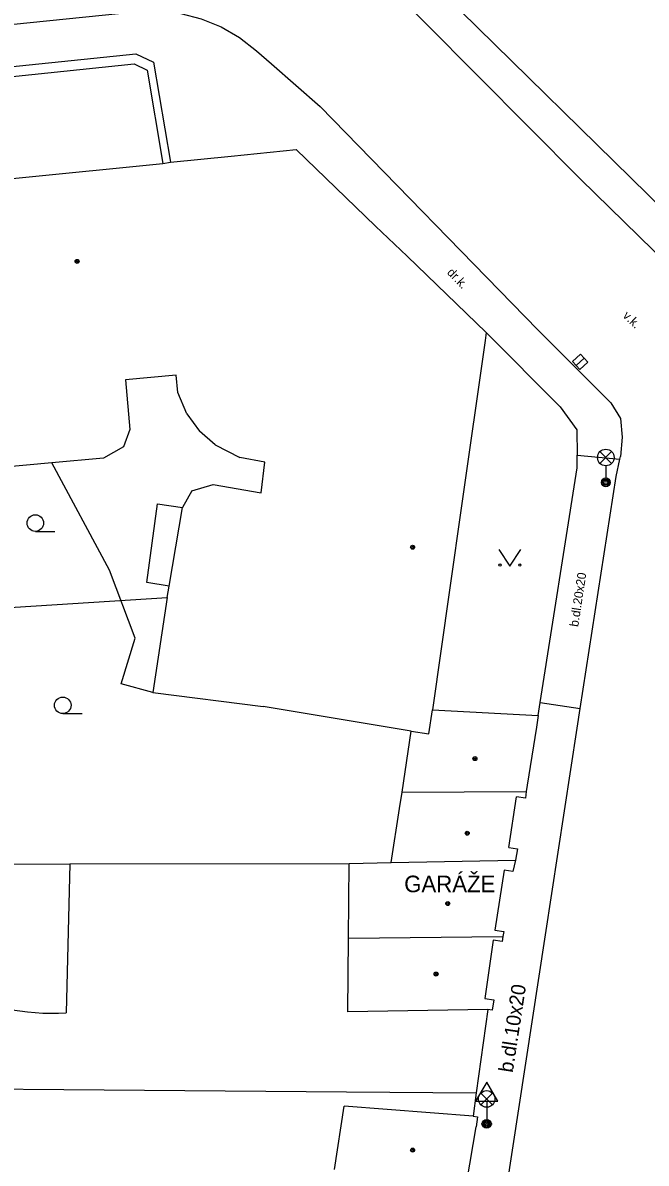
# Model space of a CAD drawing. Extents: x -600309 to -598967, y -1161267 to -1160292.
# Drawn here: x -599084.3 to -599056.1, y -1160470.8 to -1160419.3 of the extents above; entities that cross this region are included whole.
import ezdxf

# ---------------------------------------------------------------- set-up
doc = ezdxf.new("R2010")
doc.units = 0
for name, color, linetype in [('Level 10', 7, 'Continuous'), ('Level 11', 7, 'Continuous'), ('Level 27', 7, 'Continuous'), ('Level 33', 7, 'Continuous'), ('Level 34', 7, 'Continuous'), ('Level 36', 7, 'Continuous'), ('Level 39', 7, 'Continuous'), ('Level 40', 7, 'Continuous'), ('Level 41', 7, 'Continuous'), ('Level 5', 7, 'Continuous'), ('Level 51', 7, 'Continuous'), ('Level 54', 7, 'Continuous'), ('Level 6', 7, 'Continuous'), ('Level 7', 7, 'Continuous'), ('Level 8', 7, 'Continuous'), ('Level 9', 7, 'Continuous')]:
    doc.layers.add(name, color=color, linetype=linetype)

msp = doc.modelspace()

# ---------------------------------------------------------------- linework, layer by layer
at = {"layer": 'Level 10'}
for points in [[(-599068.4099, -1160416.93), (-599059.05, -1160426.34)], [(-599103.37, -1160421.23), (-599079.07, -1160418.76)], [(-599079.07, -1160418.76), (-599078.7402, -1160418.7526), (-599078.1041, -1160418.7382), (-599077.1443, -1160418.8491), (-599076.21, -1160419.09), (-599075.3152, -1160419.4576), (-599074.4803, -1160419.9439), (-599073.72, -1160420.54)], [(-599073.7199, -1160420.54), (-599073.04, -1160421.13), (-599070.83, -1160423.06), (-599060.98, -1160433.15)], [(-599059.05, -1160426.34), (-599050.47, -1160434.72), (-599043.04, -1160442.08), (-599040.94, -1160444.36), (-599039.44, -1160446.44)], [(-599060.98, -1160433.15), (-599057.68, -1160436.46)], [(-599057.68, -1160436.46), (-599057.24, -1160437.17), (-599057.17, -1160438)], [(-599057.17, -1160438), (-599057.25, -1160438.88)], [(-599067.75, -1160507.11), (-599067.05, -1160502.5), (-599065.76, -1160493.93), (-599063.6, -1160479.78), (-599060.64, -1160460.51), (-599059.21, -1160451.17), (-599059.07, -1160450.28), (-599057.44, -1160439.79), (-599057.27, -1160439), (-599057.25, -1160438.88)]]:
    msp.add_lwpolyline(points, dxfattribs=at)
at = {"layer": 'Level 11'}
for points in [[(-599078.4, -1160449.55), (-599079.83, -1160449.16), (-599079.2, -1160447.09), (-599080.36, -1160444.02), (-599082.97, -1160439.17)], [(-599059.2, -1160438.82), (-599057.27, -1160439)], [(-599060.88, -1160450), (-599059.07, -1160450.28)], [(-599082.16, -1160457.3), (-599082.32, -1160464.03)]]:
    msp.add_lwpolyline(points, dxfattribs=at)
msp.add_arc((-599082.9588, -1160453.2322), 10.8167, 243.59018, 273.3859, dxfattribs=at)
at = {"layer": 'Level 27'}
msp.add_line((-599058.888, -1160434.4286), (-599059.252, -1160434.7714), dxfattribs=at)
msp.add_lwpolyline([(-599059.0595, -1160434.2466), (-599059.4234, -1160434.5895), (-599059.0805, -1160434.9534), (-599058.7166, -1160434.6105)], close=True, dxfattribs=at)
at = {"layer": 'Level 33'}
for p, q in [((-599058.175, -1160439.19), (-599057.645, -1160438.66)), ((-599058.175, -1160438.66), (-599057.645, -1160439.19)), ((-599057.91, -1160439.3), (-599057.91, -1160440.05)), ((-599063.565, -1160468.19), (-599063.035, -1160467.66)), ((-599063.565, -1160467.66), (-599063.035, -1160468.19)), ((-599063.3, -1160468.3), (-599063.3, -1160469.05))]:
    msp.add_line(p, q, dxfattribs=at)
for centre, radius in [((-599057.91, -1160438.925), 0.375), ((-599057.91, -1160440.05), 0.2), ((-599057.91, -1160440.05), 0.1445), ((-599057.91, -1160440.05), 0.0876), ((-599063.3, -1160467.925), 0.375), ((-599063.3, -1160469.05), 0.2), ((-599063.3, -1160469.05), 0.1445), ((-599063.3, -1160469.05), 0.0876)]:
    msp.add_circle(centre, radius, dxfattribs=at)
at = {"layer": 'Level 34'}
for p, q in [((-599063.3, -1160468.032), (-599063.3, -1160469.05)), ((-599063.55, -1160469.05), (-599063.05, -1160469.05))]:
    msp.add_line(p, q, dxfattribs=at)
msp.add_lwpolyline([(-599063.8, -1160468.032), (-599062.8, -1160468.032), (-599063.3, -1160467.166)], close=True, dxfattribs=at)
at = {"layer": 'Level 36'}
for p, q in [((-599083.7199, -1160442.265), (-599082.8449, -1160442.265)), ((-599082.48, -1160450.505), (-599081.605, -1160450.505))]:
    msp.add_line(p, q, dxfattribs=at)
msp.add_lwpolyline([(-599062.75, -1160443.09), (-599062.25, -1160443.84), (-599061.75, -1160443.09)], dxfattribs=at)
for centre, radius in [((-599083.72, -1160441.8899), 0.375), ((-599062.7002, -1160443.7898), 0.05), ((-599061.8008, -1160443.7898), 0.05), ((-599082.4801, -1160450.1299), 0.375)]:
    msp.add_circle(centre, radius, dxfattribs=at)
at = {"layer": 'Level 39'}
for centre, radius in [((-599081.83, -1160430.06), 0.09), ((-599081.83, -1160430.06), 0.0398), ((-599066.65, -1160442.98), 0.09), ((-599066.65, -1160442.98), 0.0398), ((-599063.83, -1160452.54), 0.09), ((-599063.83, -1160452.54), 0.0398), ((-599064.18, -1160455.9099), 0.09), ((-599064.18, -1160455.9099), 0.0398), ((-599065.06, -1160459.09), 0.09), ((-599065.06, -1160459.09), 0.0398), ((-599065.59, -1160462.28), 0.09), ((-599065.59, -1160462.28), 0.0398), ((-599066.65, -1160470.24), 0.09), ((-599066.65, -1160470.24), 0.0398)]:
    msp.add_circle(centre, radius, dxfattribs=at)
at = {"layer": 'Level 5'}
for points in [[(-599077.61, -1160425.58), (-599074.86, -1160425.3), (-599071.92, -1160425)], [(-599071.92, -1160425), (-599068.33, -1160428.46), (-599066.9, -1160429.83), (-599063.32, -1160433.27)], [(-599091.12, -1160426.95), (-599077.95, -1160425.64)], [(-599077.95, -1160425.64), (-599077.61, -1160425.58)], [(-599063.32, -1160433.27), (-599063.37, -1160433.64)], [(-599063.37, -1160433.64), (-599064.43, -1160441)], [(-599077.35, -1160435.21), (-599079.64, -1160435.42)], [(-599079.64, -1160435.42), (-599079.44, -1160437.6599)], [(-599077.27, -1160435.99), (-599077.35, -1160435.21)], [(-599076.86, -1160436.95), (-599077.27, -1160435.99)], [(-599076.86, -1160436.95), (-599076.3, -1160437.74)], [(-599079.44, -1160437.6599), (-599079.73, -1160438.44)], [(-599075.58, -1160438.35), (-599076.3, -1160437.74)], [(-599079.73, -1160438.44), (-599080.64, -1160438.96)], [(-599075.58, -1160438.35), (-599074.4699, -1160438.93)], [(-599080.64, -1160438.96), (-599082.97, -1160439.17), (-599087.74, -1160439.6)], [(-599073.34, -1160439.14), (-599074.4699, -1160438.93)], [(-599073.51, -1160440.53), (-599073.34, -1160439.14)], [(-599076.64, -1160440.44), (-599075.67, -1160440.15)], [(-599075.67, -1160440.15), (-599073.51, -1160440.53)], [(-599076.64, -1160440.44), (-599077.06, -1160441.18)], [(-599077.6599, -1160444.75), (-599077.06, -1160441.18)], [(-599064.43, -1160441), (-599064.98, -1160444.92)], [(-599077.75, -1160445.26), (-599077.6599, -1160444.75)], [(-599064.98, -1160444.92), (-599065.75, -1160450.34)], [(-599077.75, -1160445.26), (-599078.4, -1160449.55)], [(-599078.4, -1160449.55), (-599073.4099, -1160450.18)], [(-599066.71, -1160451.3), (-599073.4099, -1160450.18)], [(-599065.92, -1160451.42), (-599065.75, -1160450.34)], [(-599065.75, -1160450.34), (-599060.97, -1160450.59)], [(-599060.97, -1160450.59), (-599061.05, -1160451.11)], [(-599067.13, -1160454.05), (-599066.71, -1160451.3)], [(-599066.71, -1160451.3), (-599065.92, -1160451.42)], [(-599067.24, -1160454.79), (-599067.13, -1160454.05)], [(-599067.13, -1160454.05), (-599061.51, -1160454.03)], [(-599061.47, -1160453.74), (-599061.51, -1160454.03), (-599061.55, -1160454.32), (-599061.95, -1160454.26)], [(-599067.62, -1160457.23), (-599067.24, -1160454.79)], [(-599062.3, -1160456.56), (-599061.9, -1160456.62)], [(-599061.9, -1160456.62), (-599062, -1160457.13), (-599062.11, -1160457.64)], [(-599069.55, -1160460.65), (-599069.52, -1160457.28)], [(-599069.52, -1160457.28), (-599067.62, -1160457.23)], [(-599067.62, -1160457.23), (-599062, -1160457.13)], [(-599062.11, -1160457.64), (-599062.51, -1160457.58)], [(-599062.53, -1160460.35), (-599062.57, -1160460.58), (-599062.6, -1160460.8), (-599063, -1160460.74)], [(-599062.93, -1160460.29), (-599062.53, -1160460.35)], [(-599069.58, -1160463.98), (-599069.55, -1160460.65)], [(-599069.55, -1160460.65), (-599062.57, -1160460.58)], [(-599063.38, -1160463.38), (-599062.98, -1160463.44)], [(-599062.98, -1160463.44), (-599063.05, -1160463.91)], [(-599063.25, -1160463.88), (-599069.58, -1160463.98)], [(-599063.05, -1160463.91), (-599063.25, -1160463.88)], [(-599070.18, -1160471.12), (-599069.75, -1160468.25)], [(-599063.91, -1160468.71), (-599069.75, -1160468.25)], [(-599063.91, -1160468.71), (-599063.71, -1160468.74)], [(-599063.71, -1160468.74), (-599063.78, -1160469.19)]]:
    msp.add_lwpolyline(points, dxfattribs=at)
at = {"layer": 'Level 51'}
for points in [[(-599088.92, -1160445.9699), (-599077.75, -1160445.26)], [(-599087.84, -1160457.31), (-599082.16, -1160457.3), (-599069.52, -1160457.28)], [(-599098.9, -1160467.37), (-599069.64, -1160467.6)], [(-599069.64, -1160467.6), (-599063.77, -1160467.65)]]:
    msp.add_lwpolyline(points, dxfattribs=at)
at = {"layer": 'Level 54'}
for points in [[(-599078.68, -1160444.58), (-599078.19, -1160441.02)], [(-599078.19, -1160441.02), (-599077.06, -1160441.18)], [(-599077.6599, -1160444.75), (-599078.68, -1160444.58)]]:
    msp.add_lwpolyline(points, dxfattribs=at)
at = {"layer": 'Level 6'}
for points in [[(-599061.05, -1160451.11), (-599061.47, -1160453.74)], [(-599062.3, -1160456.56), (-599061.95, -1160454.26)], [(-599062.51, -1160457.58), (-599062.93, -1160460.29)], [(-599063, -1160460.74), (-599063.38, -1160463.38)], [(-599064.19, -1160471.67), (-599063.78, -1160469.19)]]:
    msp.add_lwpolyline(points, dxfattribs=at)
at = {"layer": 'Level 7'}
for points in [[(-599091.76, -1160421.9699), (-599079.17, -1160420.67)], [(-599079.17, -1160420.67), (-599078.37, -1160421.06)], [(-599091.71, -1160422.42), (-599079.25, -1160421.13)], [(-599079.25, -1160421.13), (-599078.6599, -1160421.42)], [(-599078.37, -1160421.06), (-599077.61, -1160425.58)], [(-599078.6599, -1160421.42), (-599077.95, -1160425.64)], [(-599063.32, -1160433.27), (-599059.98, -1160436.64), (-599059.22, -1160437.68), (-599059.2, -1160438.82)], [(-599059.2, -1160439.4), (-599059.2, -1160438.82)], [(-599060.97, -1160450.59), (-599060.88, -1160450), (-599059.2, -1160439.4)]]:
    msp.add_lwpolyline(points, dxfattribs=at)
at = {"layer": 'Level 8'}
msp.add_lwpolyline([(-599063.25, -1160463.88), (-599063.77, -1160467.65), (-599063.91, -1160468.71)], dxfattribs=at)
at = {"layer": 'Level 9'}
msp.add_lwpolyline([(-599031.12, -1160457.43), (-599032.29, -1160455.94), (-599036.61, -1160448.31), (-599041.58, -1160441.54), (-599052.92, -1160430.07), (-599067.56, -1160415.7)], dxfattribs=at)

# ---------------------------------------------------------------- texts
at = {"layer": 'Level 40'}
for s, height, rotation, p in [('dr.k.', 0.4, 314, (-599065.12, -1160430.59)), ('v.k.', 0.4, 316, (-599057.17, -1160432.55)), ('b.dl.20x20', 0.4, 81.29533, (-599059.16, -1160446.6)), ('b.dl.10x20', 0.65, 81.29533, (-599062.12, -1160466.76))]:
    msp.add_text(s, height=height, rotation=rotation, dxfattribs=at).set_placement(p)
at = {"layer": 'Level 41'}
msp.add_text('GARÁŽE', height=0.75, dxfattribs=at).set_placement((-599067.03, -1160458.58))

doc.saveas('drawing.dxf')
